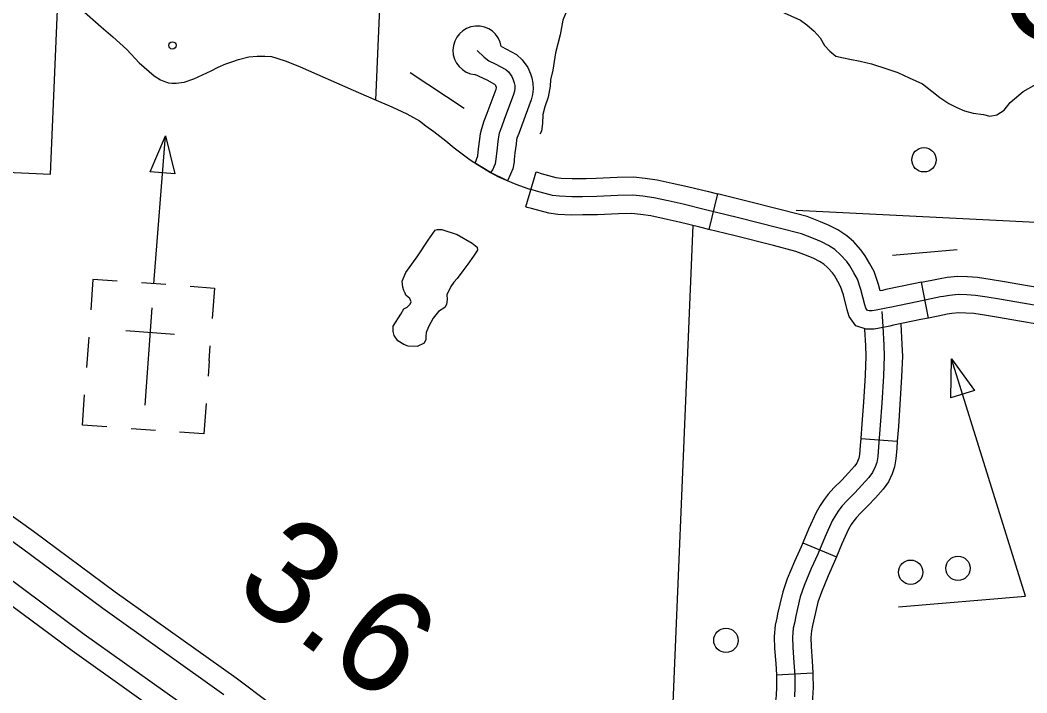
# Model space of a CAD drawing. Extents: x 653372 to 905732, y 627442 to 787275.
# Drawn here: x 662227 to 666359, y 762760 to 765522 of the extents above; entities that cross this region are included whole.
import ezdxf

# ---------------------------------------------------------------- set-up
doc = ezdxf.new("R2010")
doc.units = 0
for name, color, linetype in [('19', 7, 'Continuous'), ('31', 7, 'Continuous'), ('32', 7, 'Continuous'), ('33', 7, 'Continuous'), ('35', 7, 'Continuous'), ('48', 7, 'Continuous'), ('5', 7, 'Continuous'), ('56', 7, 'Continuous'), ('57', 7, 'Continuous'), ('6', 7, 'Continuous')]:
    doc.layers.add(name, color=color, linetype=linetype)

msp = doc.modelspace()

# ---------------------------------------------------------------- linework, layer by layer
at = {"layer": '19'}
for points in [[(659534.9, 764712.4), (659565.1, 764791.8), (659643.1, 764762.1), (659824.2, 764694.3), (660006.5, 764627.6), (660228.6, 764543.6), (660428.7, 764466.4), (660571.7, 764411.8), (660644.1, 764383), (660752.9, 764338.6), (660881.6, 764284.3), (661028.1, 764217), (661111.1, 764175.7), (661199.9, 764131.6), (661286, 764082.8), (661375.8, 764032.1), (661496.7, 763959.7), (661641.5, 763870.3), (661757.2, 763794.6), (661903, 763694.1), (662047.2, 763590.9), (662282, 763423.2), (662616.4, 763175.3)], [(662566.4, 763106.6), (662232, 763354.5), (661997.8, 763521.7), (661854.2, 763624.6), (661709.8, 763724), (661595.9, 763798.5), (661452.5, 763887.1), (661333, 763958.6), (661244.1, 764008.8), (661160, 764056.5), (661073.3, 764099.6), (660991.5, 764140.3), (660847.3, 764206.5), (660720.3, 764260.1), (660612.3, 764304.2), (660540.9, 764332.6), (660398.3, 764387), (660198.2, 764464.2), (659976.9, 764548), (659794.7, 764614.6), (659613.1, 764682.6), (659534.9, 764712.4)], [(662440, 762932.7), (662105.5, 763180.6), (661872.8, 763346.8), (661730.6, 763448.6), (661589.9, 763545.5), (661480.5, 763617.1), (661340.8, 763703.4), (661224.9, 763772.8), (661138.3, 763821.7), (661059, 763866.6), (660977.5, 763907.1), (660898.7, 763946.3), (660760.6, 764009.7), (660637.9, 764061.6), (660532, 764104.7), (660462.8, 764132.3), (660321.3, 764186.3), (660121.5, 764263.3), (659901.9, 764346.5), (659720.1, 764413), (659537.1, 764481.4), (659458.3, 764511.5), (659488.6, 764590.9)], [(659488.6, 764590.9), (659567.1, 764560.9), (659749.6, 764492.7), (659931.6, 764426.1), (660151.8, 764342.7), (660351.7, 764265.6), (660493.7, 764211.5), (660563.8, 764183.6), (660670.5, 764140.1), (660794.9, 764087.5), (660935.4, 764023), (661015.4, 763983.2), (661098.9, 763941.7), (661180.1, 763895.7), (661267.6, 763846.2), (661385, 763776), (661526.1, 763688.8), (661637.3, 763616.1), (661779.5, 763518.2), (661922.2, 763416), (662155.5, 763249.4), (662490, 763001.4)], [(662616.4, 763175.3), (663113.4, 762821), (663252, 762717.9)], [(663063.3, 762752.3), (662566.4, 763106.6)], [(662490, 763001.4), (662986.8, 762647.2)], [(662936.8, 762578.5), (662440, 762932.7)]]:
    msp.add_lwpolyline(points, dxfattribs=at)
at = {"layer": '31'}
for p, q in [((665089.7, 764808.8), (665053.9, 764663.2)), ((665955.5, 764298.9), (665926, 764446))]:
    msp.add_line(p, q, dxfattribs=at)
for points in [[(664103.2, 765398.2), (664131.7, 765370.4), (664151.1, 765354.6), (664176.5, 765342.7), (664220.9, 765319.7), (664231.2, 765310), (664245.3, 765290.8), (664250.7, 765277.2), (664254.5, 765265.3), (664257.1, 765254.1), (664257.3, 765242.4), (664255.8, 765230.7), (664252.4, 765216.7), (664214.2, 765113.6), (664202.7, 765082.6), (664193.7, 765057.7), (664191, 765043.7), (664188, 765023.3), (664183.4, 764985.9), (664180, 764951.4), (664176.5, 764932.8), (664171.5, 764920), (664166.5, 764909.6), (664157.9, 764897)], [(664202, 765414), (664264.8, 765381.4), (664287.6, 765359.8), (664311.4, 765327.5), (664321.4, 765302.4), (664326.9, 765285.1), (664331.9, 765263.4), (664332.4, 765238.3), (664329.6, 765217.1), (664324.3, 765194.9), (664284.5, 765087.5), (664273.2, 765056.9), (664266.2, 765037.6), (664264.9, 765031), (664262.4, 765013.3), (664257.9, 764977.6), (664255.2, 764950.1)], [(664227.2, 764862.8), (664157.9, 764897), (664095.1, 764934.8), (664106, 764964.7), (664108.8, 764994.2), (664113.7, 765033.2), (664117, 765056.3), (664121.3, 765077.7), (664132.2, 765108.3), (664143.8, 765139.6), (664180.5, 765238.6), (664181.9, 765244.3), (664182.1, 765245.5), (664182.1, 765245.5), (664180, 765251.9), (664179.2, 765254.1), (664175.9, 765258.5), (664143.4, 765275.4), (664093.6, 765298.7)], [(664255.2, 764950.1), (664254.3, 764940.8), (664248.9, 764911.8), (664240.2, 764889.9), (664227.2, 764862.8)], [(664302.5, 764755.1), (664345, 764899), (664350.4, 764897.4), (664366.1, 764892.7), (664425.9, 764876.6), (664447.4, 764873.9), (664492.3, 764871.7), (664534.4, 764872.2), (664549.9, 764872.5)], [(664549.9, 764872.5), (664591.6, 764873.2), (664677.4, 764877.1), (664744.9, 764879.2), (664792.5, 764873.5), (664841.4, 764867), (664902.7, 764853.4), (664966.2, 764839.3), (665052.6, 764818), (665089.7, 764808.8)], [(665781.5, 764339.3), (665740.1, 764330.9), (665724.6, 764328), (665711.5, 764327.9), (665704.4, 764330.3), (665698.1, 764339.3), (665693.7, 764352.6), (665678.1, 764415.7), (665663.3, 764458.8), (665648.8, 764485), (665632.8, 764513.6), (665619.7, 764531.7), (665594.8, 764559), (665570.5, 764579.8), (665545.2, 764596.7), (665515.9, 764611.2), (665483.4, 764625.1), (665434.1, 764644.2), (665337.6, 764668.9), (665174.9, 764710.7), (665034.6, 764745.1), (664949, 764766.2), (664886.4, 764780.2), (664828.4, 764793.1), (664783.1, 764799.1), (664741.5, 764804), (664680.3, 764802.1), (664593.9, 764798.2), (664535.5, 764797.2), (664491, 764796.7), (664441, 764799.1), (664411.4, 764802.8), (664345.7, 764820.5), (664329.1, 764825.4), (664323.7, 764827)], [(665621.5, 764634.8), (665615.9, 764639.7), (665582.9, 764661.7), (665547.3, 764679.4), (665511.7, 764694.5), (665457.1, 764715.8), (665356.2, 764741.5), (665193.2, 764783.4), (665089.7, 764808.8)], [(664552.5, 764722.5), (664536.6, 764722.2), (664489.6, 764721.7), (664434.5, 764724.4), (664396.9, 764729), (664325.3, 764748.4), (664307.9, 764753.5), (664302.5, 764755.1)], [(665053.9, 764663.2), (665016.7, 764672.3), (664931.9, 764693.2), (664870.1, 764707), (664815.3, 764719.1), (664773.8, 764724.6), (664738.2, 764728.9), (664683.1, 764727.2), (664596.3, 764723.3), (664552.5, 764722.5)], [(665525.1, 764520), (665507.6, 764531.6), (665484.6, 764543.1), (665455.1, 764555.6), (665411.2, 764572.7), (665319, 764596.2), (665156.6, 764637.9), (665053.9, 764663.2)], [(665926, 764446), (665894.1, 764439.6), (665780.8, 764415.9), (665766, 764412.6), (665756.6, 764410.7), (665750.1, 764436.9), (665732.1, 764489.4), (665714.4, 764521.5), (665696.1, 764554.1), (665677.9, 764579.1), (665647.1, 764612.9), (665621.5, 764634.8)], [(665955.5, 764298.9), (665924.2, 764292.7), (665812.4, 764269.3), (665797.1, 764265.9), (665754.3, 764257.2), (665731.9, 764253.1), (665699.4, 764252.7), (665657.1, 764267.2), (665630.3, 764305.3), (665621.6, 764332), (665606.1, 764394.5), (665594.5, 764428.2), (665583.3, 764448.5), (665569.5, 764473.1), (665561.5, 764484.2), (665542.5, 764505), (665523.9, 764521)], [(665926, 764446), (665989.9, 764458.8), (666003.2, 764461.7), (666032.6, 764466.6), (666075.9, 764470.3), (666116.1, 764469.1), (666156.1, 764466.6), (666208.4, 764459.1), (666259.4, 764450.3), (666362, 764432.9), (666427.6, 764421.8), (666476.3, 764412.5)], [(666414.4, 764348), (666349.5, 764358.9), (666246.7, 764376.4), (666196.7, 764385), (666148.5, 764391.9), (666112.6, 764394.2), (666078, 764395.2), (666042, 764392.1), (666017.3, 764388), (666005.3, 764385.4), (665909.2, 764366.1), (665796.6, 764342.6), (665781.5, 764339.3)], [(666448.1, 764265.2), (666401.1, 764274.2), (666337, 764285), (666234, 764302.4), (666185, 764311), (666140.8, 764317.2), (666109.1, 764319.2), (666080.1, 764320.1), (666051.3, 764317.6), (666031.4, 764314.4), (666020.6, 764312), (665955.5, 764298.9)]]:
    msp.add_lwpolyline(points, dxfattribs=at)
msp.add_arc((664103.2, 765398.2), 100, 9.07, 264.5081, dxfattribs=at)
at = {"layer": '32'}
for p, q in [((665677.6, 763804.6), (665827.2, 763793.7)), ((665439.3, 763375.6), (665577.8, 763318.1)), ((665330.8, 762834.4), (665480.6, 762842.2))]:
    msp.add_line(p, q, dxfattribs=at)
for points in [[(665764.3, 764326.3), (665765.3, 764304.9), (665767.9, 764263.6), (665771.6, 764187.2), (665773, 764142.7), (665770, 764061.3), (665763.4, 763948.9), (665756.8, 763859.1), (665750.3, 763770.2), (665746.9, 763729.7), (665742.9, 763705.7), (665736.9, 763687.7), (665725.7, 763665), (665710.8, 763643.5), (665682.4, 763612), (665652.4, 763581), (665621.3, 763550.1), (665601.5, 763528.2), (665587.8, 763510.3), (665574.5, 763490.3), (665560.6, 763466.1), (665531.3, 763401.6), (665501.1, 763329), (665474.1, 763269.9), (665445.7, 763200.5), (665428.9, 763153.8), (665418.1, 763106.4), (665409.4, 763069.3), (665406.1, 763051), (665400.4, 763026.1), (665397.1, 762988.9), (665398.5, 762946.5), (665403.3, 762884.9), (665406.1, 762831.6), (665406.8, 762782.7), (665405.1, 762743.8)], [(665693.3, 764252.7), (665696.7, 764184.2), (665698, 764142.9), (665695.1, 764064.9), (665688.5, 763953.9), (665682, 763864.6), (665677.6, 763804.6)], [(665842.4, 764275.5), (665846.5, 764190.2), (665848.1, 764142.5), (665844.9, 764057.7), (665838.2, 763944), (665831.6, 763853.7), (665827.2, 763793.7)], [(665677.6, 763804.6), (665675.5, 763776.1), (665672.4, 763739), (665669.9, 763723.9), (665667.3, 763716.3), (665660.9, 763703.1), (665651.9, 763690.2), (665627.6, 763663.2), (665599.1, 763633.8), (665567.1, 763602), (665543.8, 763576.2), (665526.6, 763553.8), (665510.7, 763529.8), (665493.8, 763500.3), (665462.5, 763431.6), (665439.3, 763375.6)], [(665827.2, 763793.7), (665825.1, 763764.3), (665821.4, 763720.4), (665815.9, 763687.4), (665806.4, 763659.2), (665790.6, 763627), (665769.8, 763596.9), (665737.3, 763560.8), (665705.8, 763528.3), (665675.6, 763498.3), (665659.2, 763480.2), (665648.9, 763466.7), (665638.4, 763450.9), (665627.5, 763431.8), (665600, 763371.7), (665577.8, 763318.1)], [(665439.3, 763375.6), (665432.3, 763359), (665405.3, 763299.8), (665375.6, 763227.4), (665356.8, 763174.9), (665345.1, 763123.4), (665335.9, 763084.6), (665332.5, 763066), (665326.1, 763037.8), (665321.9, 762990.9), (665323.6, 762942.4), (665328.4, 762880.1), (665330.8, 762834.4)], [(665577.8, 763318.1), (665569.9, 763299), (665542.9, 763240.1), (665515.7, 763173.6), (665501, 763132.8), (665491.2, 763089.5), (665482.8, 763054), (665479.6, 763036), (665474.6, 763014.4), (665472.2, 762986.8), (665473.4, 762950.7), (665478.1, 762889.8), (665480.6, 762842.2)], [(665330.8, 762834.4), (665331.1, 762829.1), (665331.8, 762783.8), (665330.2, 762749.6), (665326.5, 762715.5), (665320.1, 762689.2), (665310.9, 762665.6), (665296.6, 762634.9), (665272.9, 762588.4), (665246.6, 762542.1), (665205.4, 762470.6), (665170.2, 762402.5), (665160.9, 762381.1)], [(665480.6, 762842.2), (665481, 762834.1), (665481.8, 762781.6), (665479.9, 762738.1), (665474.6, 762689.5), (665463.4, 762643.9), (665448.9, 762606.7), (665431.5, 762569.2), (665405, 762517.3), (665376.8, 762467.6), (665337, 762398.7), (665305.8, 762338.2), (665298.6, 762321.4)]]:
    msp.add_lwpolyline(points, dxfattribs=at)
at = {"layer": '33'}
msp.add_lwpolyline([(662478.5, 765566.4), (662558.9, 765495.3), (662606.8, 765454), (662664.5, 765401.2), (662714.8, 765346.8), (662777.2, 765294), (662802.7, 765277.4), (662823.7, 765268.4), (662835.7, 765264.4), (662849.5, 765263), (662867.2, 765263.4), (662899.8, 765268), (662940, 765280.7), (662974.8, 765297.3), (663010.9, 765314.5), (663039.7, 765328.7), (663070.8, 765342.6), (663096, 765351.2), (663123.7, 765360.5), (663165.7, 765371.3), (663199.2, 765374), (663230.7, 765374), (663258.5, 765372.3), (663280.6, 765366), (663319.1, 765353.7), (663375.9, 765330.7), (663593.7, 765234.2), (663678.3, 765198.3), (663752.5, 765166.3), (663814.7, 765137.6), (663842, 765122.8), (663866.6, 765108.2), (663892, 765088.9), (663924.7, 765064.7), (663973.6, 765026.1), (664008, 764997.6), (664074.2, 764948.3), (664104.2, 764928.9), (664157.9, 764897), (664190.8, 764879), (664219.1, 764866.1), (664261.3, 764849), (664310.8, 764830.9), (664323.7, 764827)], dxfattribs=at)
at = {"layer": '35'}
for points in [[(664473.7, 765569), (664454.9, 765521.7), (664443.5, 765461.7), (664424.6, 765388.1), (664412.8, 765317.1), (664403.7, 765277.6), (664401.8, 765250.6), (664394.5, 765206.1), (664380.6, 765166.5), (664372.1, 765134.3), (664371.3, 765098), (664366.9, 765066.2), (664360.3, 765053.7)], [(665310.8, 765575.6), (665430.4, 765522.2), (665455.6, 765502.7), (665486.4, 765477.1), (665510.2, 765449.4), (665528, 765418.4), (665550.8, 765395.5), (665574.7, 765374.8), (665606.1, 765366.9), (665632.9, 765362.5), (665674.9, 765354.3), (665721.4, 765343.5), (665784.1, 765322.8), (665829.3, 765307.4), (665875.5, 765284.9), (665931, 765261), (665968.7, 765230.6), (666002, 765205), (666038.7, 765180.4), (666072.2, 765164.2), (666103.4, 765150.4), (666138.2, 765139.9), (666181.5, 765135.1), (666207.7, 765127.3), (666236, 765133.5), (666265.9, 765152.5), (666290.2, 765183.4), (666344.3, 765229.8), (666396.8, 765258.7)], [(663797.7, 764426.3), (663795.3, 764450.5), (663810.3, 764485.7), (663859, 764554.2), (663901.3, 764618.2), (663930.5, 764659.3), (663939.9, 764662.1), (663957.8, 764662.3), (664020.1, 764642.6), (664082.7, 764606.5), (664102.4, 764590.4), (664103.6, 764577.9), (664087.3, 764553.6), (664064.5, 764520.1), (664043.5, 764492.7)], [(664043.5, 764492.7), (664020.8, 764460.8), (664006.4, 764445.7), (663995, 764428.9), (663978.4, 764393.7), (663979.4, 764375), (663977.3, 764354.9), (663970.7, 764342.6), (663943.8, 764326.3), (663922.8, 764299), (663903, 764262.3), (663893, 764239.3), (663892.6, 764223.8), (663892.2, 764211.4), (663885.5, 764196), (663857.1, 764182.1), (663819.1, 764184), (663801.5, 764190.8), (663777.1, 764205.5), (663762.2, 764227.7), (663758, 764243.4), (663758.6, 764265.1), (663789.7, 764315.4), (663801.2, 764336.8), (663815.4, 764344.2), (663828.2, 764356.2), (663831.6, 764365.5), (663825.8, 764379.6), (663819.7, 764384.5), (663810.6, 764392.5), (663807.7, 764401.7), (663801.1, 764411.4), (663797.7, 764426.3)]]:
    msp.add_lwpolyline(points, dxfattribs=at)
at = {"layer": '5'}
for points in [[(663789.1, 767600.9), (663685.9, 765193.3)], [(665411.8, 764742.5), (668966.3, 764563.5)]]:
    msp.add_lwpolyline(points, dxfattribs=at)
at = {"layer": '56'}
for p, q in [((666047.1, 763970.6), (666050.2, 764131.9)), ((666050.2, 764131.9), (666144.5, 764001)), ((666144.5, 764001), (666047.1, 763970.6))]:
    msp.add_line(p, q, dxfattribs=at)
for points in [[(663827.6, 765306.8), (664049.6, 765160.1)], [(665807.6, 764557.7), (666072.5, 764580.6)], [(665832.5, 763112.5), (666354.2, 763157.5), (666050.2, 764131.9)]]:
    msp.add_lwpolyline(points, dxfattribs=at)
for centre in [(665936.7, 764948.8), (665882.1, 763255.1), (666076.4, 763271.3), (665123.9, 762975.3)]:
    msp.add_circle(centre, 50, dxfattribs=at)
at = {"layer": '57'}
for p, q in [((662760.8, 764899), (662823.8, 765047.5)), ((662823.8, 765047.5), (662862.4, 764890.9)), ((662862.4, 764890.9), (662760.8, 764899)), ((662825, 764436.3), (662725.3, 764443.5)), ((662767.5, 764340.2), (662739.1, 763941.2)), ((662660.7, 764247.5), (662861.1, 764233.3)), ((662508.3, 764219.9), (662499.4, 764095.2)), ((663002.7, 764122.9), (663007.1, 764184.4)), ((662753.3, 764140.7), (662753.3, 764140.7)), ((662753.3, 764140.7), (662753.3, 764140.7)), ((663002.7, 764122.9), (662998.2, 764059.7)), ((662682.7, 763845), (662782.4, 763837.9))]:
    msp.add_line(p, q, dxfattribs=at)
for points in [[(662775.2, 764439.9), (662823.8, 765047.5)], [(662625, 764450.6), (662525.3, 764457.7), (662516.4, 764333)], [(662924.2, 764429.3), (663024, 764422.2), (663015.1, 764297.5)], [(662582.4, 763852.1), (662482.6, 763859.2), (662491.5, 763983.9)], [(662990.2, 763948.4), (662981.4, 763823.7), (662881.6, 763830.8)]]:
    msp.add_lwpolyline(points, dxfattribs=at)
msp.add_circle((662851.9, 765418.6), 15, dxfattribs=at)
at = {"layer": '6'}
for points in [[(659814.6, 768224), (659944.8, 767600), (659979.5, 767248.6), (659995.2, 767175.9), (660182, 766834.1), (660710.6, 766294.9), (661067.8, 766277.7), (661012.9, 764951.1), (662351.5, 764890.2), (662383.8, 765662.7)], [(664987.9, 764679.4), (664882.3, 762163.4), (664862.3, 761556.8)]]:
    msp.add_lwpolyline(points, dxfattribs=at)

# ---------------------------------------------------------------- texts
at = {"layer": '35'}
msp.add_text('Creek', height=422.4, rotation=350.3389, dxfattribs=at).set_placement((666224.8, 765473.7))
at = {"layer": '48'}
msp.add_text('3.6', height=422.4, rotation=323.6403, dxfattribs=at).set_placement((663093.3, 763177.1))

doc.saveas('drawing.dxf')
